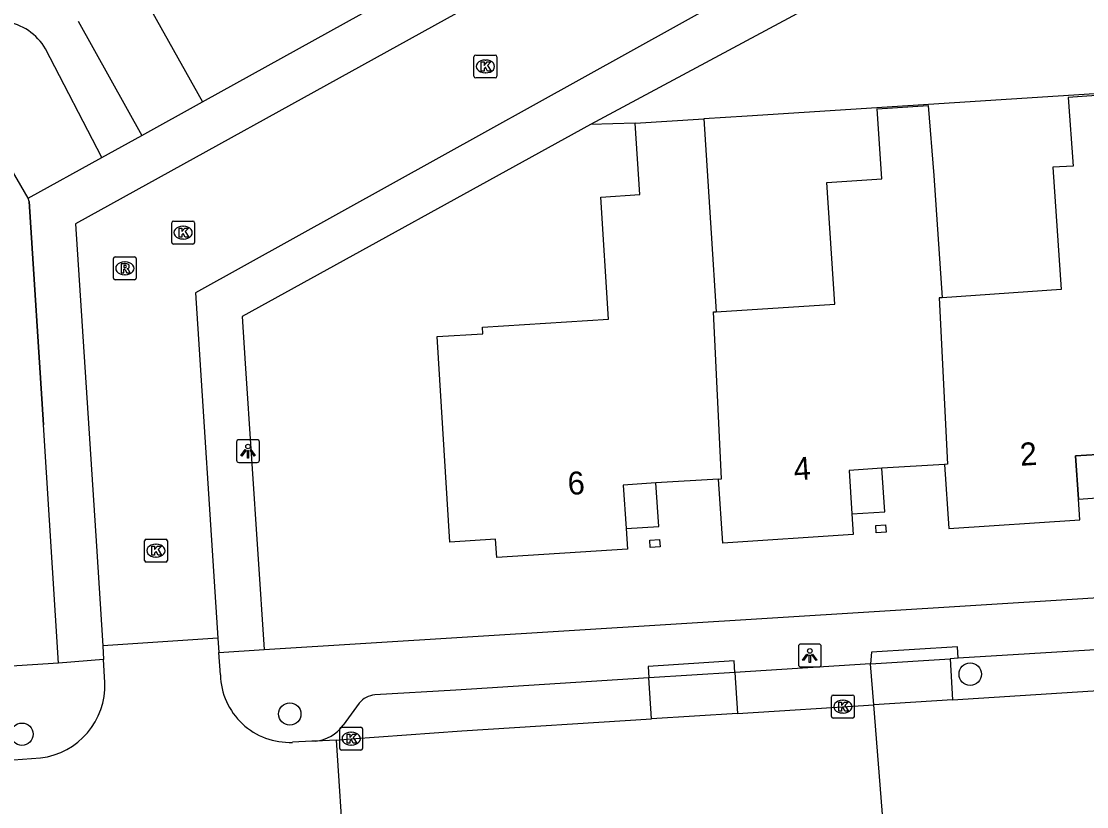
# Model space of a CAD drawing. Extents: x 159628 to 160723, y 388176 to 389416.
# Drawn here: x 160211.83 to 160258.4, y 388408.62 to 388442.94 of the extents above; entities that cross this region are included whole.
import ezdxf

# ---------------------------------------------------------------- set-up
doc = ezdxf.new("R2010")
doc.units = 0
for name, color, linetype in [('IMGEO_Boom', 7, 'Continuous'), ('IMGEO_Groenvoorziening', 7, 'Continuous'), ('IMGEO_Kolk', 7, 'Continuous'), ('IMGEO_Lichtpunt', 7, 'Continuous'), ('IMGEO_Muur', 7, 'Continuous'), ('IMGEO_Pand', 7, 'Continuous'), ('IMGEO_Pand_nummerreeks', 7, 'Continuous'), ('IMGEO_Pand_overbouw', 7, 'Continuous'), ('IMGEO_Parkeervlak_open', 7, 'Continuous'), ('IMGEO_Rijbaan_lokaal_open', 7, 'Continuous'), ('IMGEO_Rioolput', 7, 'Continuous'), ('IMGEO_Voetpad_halfverhard', 7, 'Continuous'), ('IMGEO_Voetpad_open', 7, 'Continuous')]:
    doc.layers.add(name, color=color, linetype=linetype)

msp = doc.modelspace()

# ---------------------------------------------------------------- linework, layer by layer
at = {"layer": 'IMGEO_Boom'}
for centre in [(160253.304, 388414.41), (160223.567, 388412.67), (160211.861, 388411.787)]:
    msp.add_circle(centre, 0.489, dxfattribs=at)
at = {"layer": 'IMGEO_Groenvoorziening'}
for points in [[(160215.17, 388447.612), (160219.753, 388439.417)], [(160266.578, 388440.273), (160264.174, 388440.121), (160243.561, 388438.793), (160241.66, 388438.67)], [(160238.664, 388438.48), (160236.708, 388438.431)], [(160212.141, 388435.205), (160211.225, 388436.766)]]:
    msp.add_lwpolyline(points, dxfattribs=at)
at = {"layer": 'IMGEO_Kolk'}
for p, q in [((160231.617, 388440.537), (160231.617, 388441.389)), ((160231.692, 388441.463), (160232.544, 388441.463)), ((160232.105, 388441.243), (160232.13, 388441.243)), ((160232.618, 388441.389), (160232.618, 388440.537)), ((160232.544, 388440.463), (160231.692, 388440.463)), ((160232.128, 388440.683), (160232.103, 388440.683)), ((160218.406, 388433.278), (160218.406, 388434.13)), ((160218.481, 388434.204), (160219.333, 388434.204)), ((160218.894, 388433.984), (160218.919, 388433.984)), ((160219.407, 388434.13), (160219.407, 388433.278)), ((160218.917, 388433.424), (160218.892, 388433.424)), ((160219.333, 388433.204), (160218.481, 388433.204)), ((160217.292, 388420.307), (160218.144, 388420.307)), ((160217.217, 388419.381), (160217.217, 388420.233)), ((160217.705, 388420.087), (160217.73, 388420.087)), ((160218.218, 388420.233), (160218.218, 388419.381)), ((160217.728, 388419.527), (160217.703, 388419.527)), ((160218.144, 388419.307), (160217.292, 388419.307)), ((160247.239, 388412.567), (160247.239, 388413.419)), ((160247.314, 388413.493), (160248.166, 388413.493)), ((160247.727, 388413.273), (160247.752, 388413.273)), ((160248.24, 388413.419), (160248.24, 388412.567)), ((160248.166, 388412.493), (160247.314, 388412.493)), ((160247.75, 388412.713), (160247.725, 388412.713)), ((160225.75, 388411.166), (160225.75, 388412.018)), ((160225.825, 388412.092), (160226.677, 388412.092)), ((160226.238, 388411.872), (160226.263, 388411.872)), ((160226.751, 388412.018), (160226.751, 388411.166)), ((160226.677, 388411.092), (160225.825, 388411.092)), ((160226.261, 388411.312), (160226.236, 388411.312))]:
    msp.add_line(p, q, dxfattribs=at)
for points in [[(160231.617, 388440.537), (160231.617, 388441.389)], [(160231.692, 388441.463), (160232.544, 388441.463)], [(160232.618, 388441.389), (160232.618, 388440.537)], [(160231.938, 388441.163), (160232.061, 388441.163), (160232.061, 388441.012), (160232.191, 388441.163), (160232.355, 388441.163), (160232.209, 388441.012), (160232.362, 388440.763), (160232.21, 388440.763), (160232.125, 388440.927), (160232.061, 388440.86), (160232.061, 388440.763), (160231.938, 388440.763), (160231.938, 388441.163)], [(160232.544, 388440.463), (160231.692, 388440.463)], [(160218.406, 388433.278), (160218.406, 388434.13)], [(160218.481, 388434.204), (160219.333, 388434.204)], [(160218.727, 388433.904), (160218.85, 388433.904), (160218.85, 388433.753), (160218.98, 388433.904), (160219.144, 388433.904), (160218.998, 388433.753), (160219.151, 388433.504), (160218.999, 388433.504), (160218.914, 388433.668), (160218.85, 388433.601), (160218.85, 388433.504), (160218.727, 388433.504), (160218.727, 388433.904)], [(160219.407, 388434.13), (160219.407, 388433.278)], [(160219.333, 388433.204), (160218.481, 388433.204)], [(160217.292, 388420.307), (160218.144, 388420.307)], [(160217.217, 388419.381), (160217.217, 388420.233)], [(160217.538, 388420.007), (160217.661, 388420.007), (160217.661, 388419.856), (160217.791, 388420.007), (160217.955, 388420.007), (160217.809, 388419.856), (160217.962, 388419.607), (160217.81, 388419.607), (160217.725, 388419.771), (160217.661, 388419.704), (160217.661, 388419.607), (160217.538, 388419.607), (160217.538, 388420.007)], [(160218.218, 388420.233), (160218.218, 388419.381)], [(160218.144, 388419.307), (160217.292, 388419.307)], [(160247.239, 388412.567), (160247.239, 388413.419)], [(160247.314, 388413.493), (160248.166, 388413.493)], [(160248.24, 388413.419), (160248.24, 388412.567)], [(160247.56, 388413.193), (160247.683, 388413.193), (160247.683, 388413.042), (160247.813, 388413.193), (160247.977, 388413.193), (160247.831, 388413.042), (160247.984, 388412.793), (160247.832, 388412.793), (160247.747, 388412.957), (160247.683, 388412.89), (160247.683, 388412.793), (160247.56, 388412.793), (160247.56, 388413.193)], [(160248.166, 388412.493), (160247.314, 388412.493)], [(160225.75, 388411.166), (160225.75, 388412.018)], [(160225.825, 388412.092), (160226.677, 388412.092)], [(160226.751, 388412.018), (160226.751, 388411.166)], [(160226.071, 388411.792), (160226.194, 388411.792), (160226.194, 388411.641), (160226.324, 388411.792), (160226.488, 388411.792), (160226.342, 388411.641), (160226.495, 388411.392), (160226.343, 388411.392), (160226.258, 388411.556), (160226.194, 388411.489), (160226.194, 388411.392), (160226.071, 388411.392), (160226.071, 388411.792)], [(160226.677, 388411.092), (160225.825, 388411.092)]]:
    msp.add_lwpolyline(points, dxfattribs=at)
for centre, start, end in [((160231.694, 388441.387), 91.552, 178.448), ((160231.694, 388441.387), 91.552, 178.448), ((160232.542, 388441.387), 1.552, 88.448), ((160232.542, 388441.387), 1.552, 88.448), ((160231.694, 388440.539), 181.552, 268.448), ((160231.694, 388440.539), 181.552, 268.448), ((160232.542, 388440.539), 271.552, 358.448), ((160232.542, 388440.539), 271.552, 358.448), ((160218.483, 388434.128), 91.552, 178.448), ((160218.483, 388434.128), 91.552, 178.448), ((160219.331, 388434.128), 1.552, 88.448), ((160219.331, 388434.128), 1.552, 88.448), ((160218.483, 388433.28), 181.552, 268.448), ((160218.483, 388433.28), 181.552, 268.448), ((160219.331, 388433.28), 271.552, 358.448), ((160219.331, 388433.28), 271.552, 358.448), ((160217.294, 388420.231), 91.552, 178.448), ((160217.294, 388420.231), 91.552, 178.448), ((160218.142, 388420.231), 1.552, 88.448), ((160218.142, 388420.231), 1.552, 88.448), ((160217.294, 388419.383), 181.552, 268.448), ((160217.294, 388419.383), 181.552, 268.448), ((160218.142, 388419.383), 271.552, 358.448), ((160218.142, 388419.383), 271.552, 358.448), ((160247.316, 388413.417), 91.552, 178.448), ((160247.316, 388413.417), 91.552, 178.448), ((160248.164, 388413.417), 1.552, 88.448), ((160248.164, 388413.417), 1.552, 88.448), ((160247.316, 388412.569), 181.552, 268.448), ((160247.316, 388412.569), 181.552, 268.448), ((160248.164, 388412.569), 271.552, 358.448), ((160248.164, 388412.569), 271.552, 358.448), ((160225.827, 388412.016), 91.552, 178.448), ((160225.827, 388412.016), 91.552, 178.448), ((160226.675, 388412.016), 1.552, 88.448), ((160226.675, 388412.016), 1.552, 88.448), ((160225.827, 388411.168), 181.552, 268.448), ((160225.827, 388411.168), 181.552, 268.448), ((160226.675, 388411.168), 271.552, 358.448), ((160226.675, 388411.168), 271.552, 358.448)]:
    msp.add_arc(centre, 0.0765, start, end, dxfattribs=at)
for centre, major_axis, ratio, start_param, end_param in [((160232.104, 388440.963), (-0.387, 0.002), 0.722429, 4.712389, 7.853982), ((160232.129, 388440.963), (-0.39, 0.002), 0.717154, 1.570796, 4.712389), ((160218.893, 388433.704), (-0.387, 0.002), 0.722429, 4.712389, 7.853982), ((160218.918, 388433.704), (-0.39, 0.002), 0.717154, 1.570796, 4.712389), ((160217.704, 388419.807), (-0.387, 0.002), 0.722429, 4.712389, 7.853982), ((160217.729, 388419.807), (-0.39, 0.002), 0.717154, 1.570796, 4.712389), ((160247.726, 388412.993), (-0.387, 0.002), 0.722429, 4.712389, 7.853982), ((160247.751, 388412.993), (-0.39, 0.002), 0.717154, 1.570796, 4.712389), ((160226.237, 388411.592), (-0.387, 0.002), 0.722429, 4.712389, 7.853982), ((160226.262, 388411.592), (-0.39, 0.002), 0.717154, 1.570796, 4.712389)]:
    msp.add_ellipse(centre, major_axis=major_axis, ratio=ratio, start_param=start_param, end_param=end_param, dxfattribs=at)
at = {"layer": 'IMGEO_Lichtpunt'}
for p, q in [((160221.243, 388424.561), (160221.243, 388423.754)), ((160221.243, 388424.561), (160221.243, 388423.754)), ((160222.145, 388424.656), (160221.337, 388424.656)), ((160222.145, 388424.656), (160221.337, 388424.656)), ((160222.239, 388423.754), (160222.239, 388424.561)), ((160222.239, 388423.754), (160222.239, 388424.561)), ((160221.337, 388423.66), (160222.145, 388423.66)), ((160221.337, 388423.66), (160222.145, 388423.66)), ((160245.795, 388415.627), (160245.795, 388414.82)), ((160245.795, 388415.627), (160245.795, 388414.82)), ((160246.697, 388415.722), (160245.889, 388415.722)), ((160246.697, 388415.722), (160245.889, 388415.722)), ((160246.791, 388414.82), (160246.791, 388415.627)), ((160246.791, 388414.82), (160246.791, 388415.627)), ((160245.889, 388414.726), (160246.697, 388414.726)), ((160245.889, 388414.726), (160246.697, 388414.726))]:
    msp.add_line(p, q, dxfattribs=at)
for points in [[(160221.617, 388424.225), (160221.656, 388424.197), (160221.468, 388423.935), (160221.43, 388423.962), (160221.617, 388424.225)], [(160221.719, 388424.177), (160221.766, 388424.177), (160221.766, 388423.855), (160221.719, 388423.855), (160221.719, 388424.177)], [(160221.829, 388424.197), (160221.867, 388424.224), (160222.054, 388423.962), (160222.015, 388423.934), (160221.829, 388424.197)], [(160246.169, 388415.291), (160246.208, 388415.263), (160246.02, 388415.001), (160245.982, 388415.028), (160246.169, 388415.291)], [(160246.271, 388415.243), (160246.318, 388415.243), (160246.318, 388414.921), (160246.271, 388414.921), (160246.271, 388415.243)], [(160246.381, 388415.263), (160246.419, 388415.29), (160246.606, 388415.028), (160246.567, 388415), (160246.381, 388415.263)]]:
    msp.add_lwpolyline(points, dxfattribs=at)
for centre in [(160221.742, 388424.359), (160246.294, 388415.425)]:
    msp.add_circle(centre, 0.0994, dxfattribs=at)
for centre, start, end in [((160221.337, 388424.561), 90, 180), ((160221.337, 388424.561), 90, 180), ((160222.145, 388424.561), 0, 90), ((160222.145, 388424.561), 0, 90), ((160221.337, 388423.754), 180, 270), ((160221.337, 388423.754), 180, 270), ((160222.145, 388423.754), 270, 0), ((160222.145, 388423.754), 270, 360), ((160245.889, 388415.627), 90, 180), ((160245.889, 388415.627), 90, 180), ((160246.697, 388415.627), 0, 90), ((160246.697, 388415.627), 0, 90), ((160245.889, 388414.82), 180, 270), ((160245.889, 388414.82), 180, 270), ((160246.697, 388414.82), 270, 0), ((160246.697, 388414.82), 270, 360)]:
    msp.add_arc(centre, 0.0946, start, end, dxfattribs=at)
at = {"layer": 'IMGEO_Muur'}
for points in [[(160236.708, 388438.431), (160221.49, 388430.035), (160221.624, 388427.99)], [(160212.18, 388435.059), (160212.8, 388425.299)]]:
    msp.add_lwpolyline(points, dxfattribs=at)
at = {"layer": 'IMGEO_Pand'}
for points in [[(160261.92, 388431.504), (160261.58, 388436.84), (160261.291, 388439.87), (160257.582, 388439.602), (160257.798, 388436.613), (160256.91, 388436.56), (160257.28, 388431.22), (160252.08, 388430.86)], [(160242.208, 388430.246), (160247.386, 388430.583), (160247.04, 388435.9), (160249.439, 388436.054), (160249.232, 388439.11), (160251.461, 388439.261), (160251.71, 388436.2), (160252.08, 388430.86)], [(160242.305, 388422.934), (160239.569, 388422.764), (160238.143, 388422.672), (160238.265, 388420.773), (160238.323, 388419.878), (160232.61, 388419.51), (160232.558, 388420.309), (160230.56, 388420.18), (160230.01, 388429.16), (160232.007, 388429.286), (160231.989, 388429.576), (160237.501, 388429.925), (160237.164, 388435.257), (160238.861, 388435.365), (160238.664, 388438.48)], [(160238.664, 388438.48), (160241.66, 388438.67)], [(160241.66, 388438.67), (160241.985, 388433.681), (160242.208, 388430.246)], [(160252.08, 388430.86), (160251.95, 388430.851), (160252.316, 388423.582), (160252.186, 388423.574)], [(160242.305, 388422.934), (160242.435, 388422.942), (160242.078, 388430.238), (160242.208, 388430.246)], [(160252.186, 388423.574), (160252.37, 388420.78), (160258.091, 388421.156), (160258.033, 388422.063), (160257.911, 388423.951), (160259.346, 388424.044), (160262.057, 388424.204)], [(160252.186, 388423.574), (160249.445, 388423.404), (160248.016, 388423.311), (160248.138, 388421.416), (160248.196, 388420.516), (160242.49, 388420.14), (160242.305, 388422.934)], [(160249.609, 388420.933), (160249.63, 388420.61), (160249.2, 388420.582), (160249.179, 388420.905), (160249.609, 388420.933)], [(160239.729, 388420.289), (160239.75, 388419.97), (160239.321, 388419.942), (160239.3, 388420.262), (160239.729, 388420.289)]]:
    msp.add_lwpolyline(points, dxfattribs=at)
at = {"layer": 'IMGEO_Pand_overbouw'}
for points in [[(160259.346, 388424.044), (160257.911, 388423.951), (160258.033, 388422.063), (160259.47, 388422.157)], [(160249.445, 388423.404), (160248.016, 388423.311), (160248.138, 388421.416), (160249.57, 388421.51)], [(160239.569, 388422.764), (160238.143, 388422.672), (160238.265, 388420.773), (160239.692, 388420.866)]]:
    msp.add_lwpolyline(points, close=True, dxfattribs=at)
at = {"layer": 'IMGEO_Parkeervlak_open'}
for points in [[(160249.091, 388413.07), (160248.951, 388414.865)], [(160252.422, 388415.081), (160252.536, 388413.289)], [(160239.377, 388412.453), (160239.263, 388414.248)], [(160243.023, 388414.487), (160243.137, 388412.692)]]:
    msp.add_lwpolyline(points, dxfattribs=at)
at = {"layer": 'IMGEO_Rijbaan_lokaal_open'}
for points in [[(160244.475, 388450.826), (160214.209, 388434.086), (160215.12, 388420.001), (160215.394, 388415.648)], [(160246.959, 388446.352), (160219.445, 388431.075), (160220.428, 388415.979)], [(160220.428, 388415.979), (160215.394, 388415.648)], [(160215.394, 388415.648), (160215.426, 388415.047)], [(160220.428, 388415.979), (160220.47, 388415.355)], [(160220.535, 388414.375), (160220.47, 388415.355)], [(160215.479, 388414.051), (160215.426, 388415.047)], [(160252.536, 388413.289), (160249.091, 388413.07)], [(160252.536, 388413.289), (160259.126, 388413.707)], [(160243.137, 388412.692), (160249.091, 388413.07)], [(160249.493, 388407.916), (160249.091, 388413.07)], [(160225.611, 388411.527), (160226.247, 388411.591), (160231.088, 388411.927), (160239.377, 388412.453)], [(160243.137, 388412.692), (160239.377, 388412.453)], [(160224.692, 388411.489), (160224.531, 388411.482), (160223.687, 388411.432)], [(160225.611, 388411.527), (160224.692, 388411.489)], [(160225.938, 388406.401), (160225.611, 388411.527)], [(160211.093, 388410.635), (160212.674, 388410.753)]]:
    msp.add_lwpolyline(points, dxfattribs=at)
for centre, radius, start, end in [((160223.561, 388414.456), 3.027, 181.5417, 272.3862), ((160212.313, 388413.902), 3.169, 276.5397, 2.6969)]:
    msp.add_arc(centre, radius, start, end, dxfattribs=at)
at = {"layer": 'IMGEO_Rioolput'}
for p, q in [((160215.858, 388431.718), (160215.858, 388432.57)), ((160215.933, 388432.644), (160216.785, 388432.644)), ((160216.346, 388432.424), (160216.371, 388432.424)), ((160216.859, 388432.57), (160216.859, 388431.718)), ((160216.785, 388431.644), (160215.933, 388431.644)), ((160216.369, 388431.864), (160216.344, 388431.864))]:
    msp.add_line(p, q, dxfattribs=at)
for points in [[(160215.858, 388431.718), (160215.858, 388432.57)], [(160215.933, 388432.644), (160216.785, 388432.644)], [(160216.859, 388432.57), (160216.859, 388431.718)], [(160216.447, 388432.342), (160216.195, 388432.344), (160216.195, 388431.944)], [(160216.195, 388431.944), (160216.319, 388431.944), (160216.319, 388432.106), (160216.33, 388432.106)], [(160216.373, 388432.263), (160216.319, 388432.263), (160216.319, 388432.182)], [(160216.319, 388432.182), (160216.371, 388432.182)], [(160216.377, 388432.077), (160216.448, 388431.944), (160216.588, 388431.944), (160216.523, 388432.07)], [(160216.785, 388431.644), (160215.933, 388431.644)]]:
    msp.add_lwpolyline(points, dxfattribs=at)
for centre, radius, start, end in [((160215.935, 388432.568), 0.0765, 91.552, 178.448), ((160215.935, 388432.568), 0.0765, 91.552, 178.448), ((160216.783, 388432.568), 0.0765, 1.552, 88.448), ((160216.783, 388432.568), 0.0765, 1.552, 88.448), ((160216.329, 388432.053), 0.0533, 26.0293, 88.6989), ((160216.355, 388432.371), 0.19, 274.7715, 282.9687), ((160216.379, 388432.167), 0.0964, 77.0061, 93.1865), ((160216.393, 388432.224), 0.0378, 276.6634, 79.6772), ((160216.446, 388432.232), 0.109, 350.3612, 89.416), ((160216.444, 388432.232), 0.112, 277.5842, 350.9817), ((160216.428, 388432.017), 0.108, 29.5134, 73.7905), ((160215.935, 388431.72), 0.0765, 181.552, 268.448), ((160215.935, 388431.72), 0.0765, 181.552, 268.448), ((160216.783, 388431.72), 0.0765, 271.552, 358.448), ((160216.783, 388431.72), 0.0765, 271.552, 358.448)]:
    msp.add_arc(centre, radius, start, end, dxfattribs=at)
for centre, major_axis, ratio, start_param, end_param in [((160216.345, 388432.144), (-0.387, 0.002), 0.722429, 4.712389, 7.853982), ((160216.37, 388432.144), (-0.39, 0.002), 0.717154, 1.570796, 4.712389)]:
    msp.add_ellipse(centre, major_axis=major_axis, ratio=ratio, start_param=start_param, end_param=end_param, dxfattribs=at)
at = {"layer": 'IMGEO_Voetpad_halfverhard'}
for points in [[(160214.326, 388442.939), (160217.097, 388437.947)], [(160215.352, 388436.982), (160212.896, 388441.739)]]:
    msp.add_lwpolyline(points, dxfattribs=at)
msp.add_arc((160210.716, 388440.418), 2.549, 31.2046, 80.5794, dxfattribs=at)
at = {"layer": 'IMGEO_Voetpad_open'}
for points in [[(160219.753, 388439.417), (160289.692, 388478.113)], [(160254.17, 388447.807), (160236.708, 388438.431)], [(160217.097, 388437.947), (160219.753, 388439.417)], [(160236.708, 388438.431), (160221.49, 388430.035), (160221.624, 388427.99), (160222.442, 388415.483)], [(160215.352, 388436.982), (160217.097, 388437.947)], [(160212.141, 388435.205), (160215.352, 388436.982)], [(160213.461, 388414.898), (160212.8, 388425.299), (160212.18, 388435.059), (160212.141, 388435.205)], [(160222.442, 388415.483), (160257.994, 388417.701), (160302.262, 388420.517)], [(160252.78, 388415.103), (160252.749, 388415.606), (160248.99, 388415.368), (160248.951, 388414.865)], [(160220.47, 388415.355), (160222.442, 388415.483)], [(160259.011, 388415.491), (160252.78, 388415.103)], [(160213.461, 388414.898), (160160.517, 388411.5)], [(160215.426, 388415.047), (160213.461, 388414.898)], [(160243.023, 388414.487), (160242.989, 388414.995), (160239.23, 388414.746), (160239.263, 388414.248)], [(160248.951, 388414.865), (160243.023, 388414.487)], [(160248.951, 388414.865), (160252.422, 388415.081)], [(160252.78, 388415.103), (160252.422, 388415.081)], [(160239.263, 388414.248), (160230.821, 388413.717), (160227.282, 388413.508)], [(160243.023, 388414.487), (160239.263, 388414.248)], [(160226.597, 388413.148), (160225.899, 388412.179)]]:
    msp.add_lwpolyline(points, dxfattribs=at)
for centre, radius, start, end in [((160227.427, 388412.4), 1.118, 97.4678, 137.9803), ((160224.545, 388413.147), 1.665, 275.0766, 324.4336)]:
    msp.add_arc(centre, radius, start, end, dxfattribs=at)

# ---------------------------------------------------------------- texts
at = {"layer": 'IMGEO_Pand_nummerreeks'}
for s, rotation, p in [('2', 3.7529, (160255.508, 388423.511)), ('4', 3.7643, (160245.62, 388422.872)), ('6', 3.6841, (160235.743, 388422.238))]:
    msp.add_text(s, height=1, rotation=rotation, dxfattribs=at).set_placement(p)

doc.saveas('drawing.dxf')
